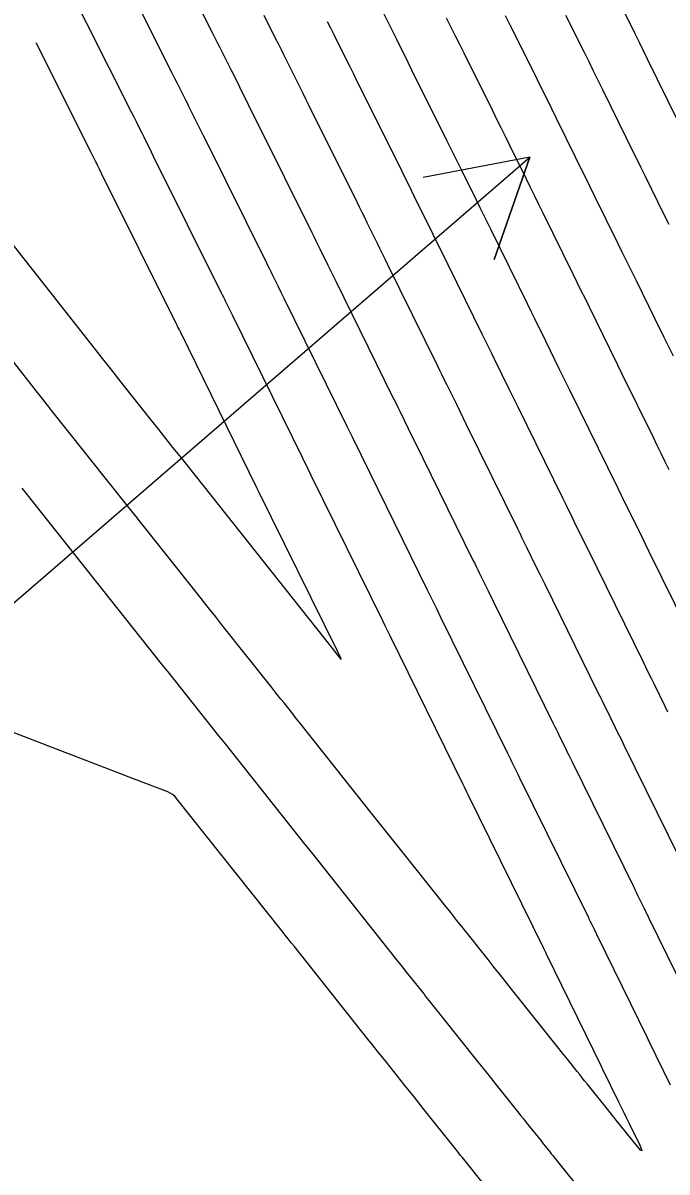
# Model space of a CAD drawing. Extents: x 954385 to 988206, y 1868364 to 1924553.
# Drawn here: x 957216.7 to 957252.4, y 1920795.3 to 1920858.8 of the extents above; entities that cross this region are included whole.
import ezdxf

# ---------------------------------------------------------------- set-up
doc = ezdxf.new("R2010")
doc.units = 0
for name, color, linetype in [('26', 7, 'Continuous'), ('6', 7, 'Continuous'), ('7', 7, 'Continuous')]:
    doc.layers.add(name, color=color, linetype=linetype)

msp = doc.modelspace()

# ---------------------------------------------------------------- linework, layer by layer
at = {"layer": '26'}
msp.add_lwpolyline([(957207.131, 1920818.928), (957244.787, 1920851.421), (957242.813, 1920845.755), (957244.787, 1920851.421), (957238.893, 1920850.298)], dxfattribs=at)
at = {"layer": '6'}
for points in [[(957253.067, 1920812.653), (957250.012, 1920818.868), (957249.891, 1920819.114), (957249.77, 1920819.36), (957249.649, 1920819.606), (957249.528, 1920819.851), (957249.045, 1920820.835), (957248.924, 1920821.081), (957248.803, 1920821.326), (957248.682, 1920821.572), (957248.562, 1920821.818), (957245.636, 1920827.768), (957245.383, 1920828.282), (957245.13, 1920828.796), (957244.624, 1920829.824), (957244.498, 1920830.081), (957244.372, 1920830.339), (957244.245, 1920830.596), (957244.119, 1920830.853), (957241.271, 1920836.645), (957240.739, 1920837.727), (957240.207, 1920838.81), (957240.074, 1920839.08), (957239.941, 1920839.351), (957239.808, 1920839.621), (957239.675, 1920839.892), (957236.917, 1920845.496), (957236.776, 1920845.783), (957236.635, 1920846.069), (957236.494, 1920846.356), (957236.353, 1920846.642), (957235.789, 1920847.788), (957235.648, 1920848.075), (957235.507, 1920848.361), (957235.365, 1920848.647), (957235.223, 1920848.934), (957232.538, 1920854.334), (957232.388, 1920854.635), (957232.238, 1920854.937), (957232.088, 1920855.239), (957231.938, 1920855.54), (957231.338, 1920856.747), (957231.188, 1920857.048), (957231.037, 1920857.35), (957230.887, 1920857.651), (957230.736, 1920857.952), (957230.083, 1920859.253)], [(957246.765, 1920859.284), (957247.79, 1920857.222), (957248.046, 1920856.706), (957248.302, 1920856.19), (957248.557, 1920855.674), (957248.811, 1920855.157), (957250.126, 1920852.484), (957250.387, 1920851.954), (957250.648, 1920851.423), (957250.909, 1920850.893), (957251.17, 1920850.362), (957252.214, 1920848.24), (957252.475, 1920847.71)]]:
    msp.add_lwpolyline(points, dxfattribs=at)
at = {"layer": '7'}
for points in [[(957224.248, 1920864.211), (957227.21, 1920858.312), (957227.337, 1920858.059), (957227.464, 1920857.806), (957227.591, 1920857.554), (957227.718, 1920857.301), (957228.238, 1920856.264), (957228.358, 1920856.024), (957228.479, 1920855.784), (957228.599, 1920855.544), (957228.718, 1920855.304), (957229.196, 1920854.342), (957229.316, 1920854.102), (957229.436, 1920853.861), (957229.555, 1920853.621), (957229.675, 1920853.38), (957232.726, 1920847.244), (957232.837, 1920847.02), (957232.948, 1920846.796), (957233.059, 1920846.571), (957233.17, 1920846.346), (957233.612, 1920845.448), (957233.722, 1920845.223), (957233.833, 1920844.998), (957233.943, 1920844.774), (957234.054, 1920844.549), (957237.177, 1920838.201), (957237.279, 1920837.993), (957237.382, 1920837.785), (957237.484, 1920837.577), (957237.586, 1920837.369), (957238.302, 1920835.913), (957238.404, 1920835.705), (957241.623, 1920829.159), (957241.718, 1920828.966), (957241.813, 1920828.773), (957241.908, 1920828.58), (957242.002, 1920828.387), (957242.477, 1920827.421), (957242.762, 1920826.842), (957246.068, 1920820.12), (957246.156, 1920819.94), (957246.244, 1920819.761), (957246.333, 1920819.581), (957246.421, 1920819.402), (957246.774, 1920818.683), (957246.862, 1920818.504), (957246.95, 1920818.324), (957247.039, 1920818.145), (957247.127, 1920817.965), (957250.557, 1920810.988), (957250.616, 1920810.868), (957250.675, 1920810.748), (957250.734, 1920810.628), (957250.792, 1920810.509), (957251.097, 1920809.887), (957251.121, 1920809.838), (957251.145, 1920809.79), (957251.168, 1920809.741), (957251.192, 1920809.693), (957251.286, 1920809.499), (957251.31, 1920809.451), (957251.334, 1920809.403), (957251.357, 1920809.354), (957251.381, 1920809.306), (957253.86, 1920804.246)], [(957252.572, 1920800.077), (957251.784, 1920801.691), (957251.652, 1920801.963), (957251.475, 1920802.324), (957251.431, 1920802.414), (957251.387, 1920802.505), (957251.343, 1920802.595), (957251.299, 1920802.685), (957248.528, 1920808.341), (957248.5, 1920808.397), (957248.473, 1920808.454), (957248.418, 1920808.567), (957248.39, 1920808.623), (957248.362, 1920808.68), (957248.185, 1920809.043), (957248.15, 1920809.113), (957248.116, 1920809.183), (957248.082, 1920809.252), (957248.047, 1920809.322), (957244.242, 1920817.062), (957244.131, 1920817.289), (957244.019, 1920817.515), (957243.797, 1920817.968), (957243.741, 1920818.082), (957243.685, 1920818.195), (957243.63, 1920818.308), (957243.574, 1920818.421), (957239.888, 1920825.916), (957239.634, 1920826.433), (957239.38, 1920826.949), (957239.254, 1920827.207), (957239.127, 1920827.465), (957235.466, 1920834.91), (957234.966, 1920835.928), (957234.894, 1920836.074), (957234.823, 1920836.219), (957234.751, 1920836.365), (957234.68, 1920836.51), (957231.19, 1920843.602), (957231.03, 1920843.927), (957230.87, 1920844.253), (957230.55, 1920844.904), (957230.469, 1920845.067), (957230.389, 1920845.23), (957230.309, 1920845.393), (957230.228, 1920845.555), (957226.811, 1920852.427), (957226.722, 1920852.606), (957226.633, 1920852.785), (957226.544, 1920852.965), (957226.455, 1920853.144), (957226.098, 1920853.86), (957226.009, 1920854.04), (957225.92, 1920854.219), (957225.83, 1920854.398), (957225.74, 1920854.576), (957225.353, 1920855.349), (957225.258, 1920855.537), (957225.163, 1920855.726), (957225.069, 1920855.914), (957224.974, 1920856.102), (957221.625, 1920862.774)], [(957219.001, 1920861.337), (957222.739, 1920853.893), (957222.863, 1920853.645), (957222.988, 1920853.397), (957223.243, 1920852.888), (957223.302, 1920852.771), (957223.361, 1920852.653), (957223.42, 1920852.535), (957223.478, 1920852.417), (957223.713, 1920851.946), (957223.83, 1920851.71), (957223.947, 1920851.474), (957227.73, 1920843.866), (957227.78, 1920843.765), (957227.83, 1920843.664), (957227.88, 1920843.563), (957227.93, 1920843.462), (957228.178, 1920842.958), (957228.327, 1920842.655), (957232.182, 1920834.819), (957232.264, 1920834.654), (957232.345, 1920834.488), (957232.671, 1920833.825), (957236.631, 1920825.772), (957236.759, 1920825.511), (957237.015, 1920824.99), (957241.08, 1920816.723), (957241.149, 1920816.582), (957241.288, 1920816.3), (957241.357, 1920816.159), (957245.537, 1920807.657), (957245.577, 1920807.577), (957245.636, 1920807.457), (957245.671, 1920807.384), (957245.675, 1920807.376), (957248.738, 1920801.125), (957248.764, 1920801.071), (957248.817, 1920800.962), (957249.701, 1920799.15), (957249.848, 1920798.85), (957249.994, 1920798.549), (957250.141, 1920798.249), (957250.288, 1920797.949), (957250.874, 1920796.748), (957250.976, 1920796.517), (957250.989, 1920796.427), (957250.913, 1920796.478), (957250.748, 1920796.668), (957249.494, 1920798.229), (957249.449, 1920798.284), (957249.405, 1920798.339), (957249.251, 1920798.532), (957249.229, 1920798.56), (957247.96, 1920800.143), (957247.823, 1920800.313), (957247.687, 1920800.483), (957247.551, 1920800.653), (957247.415, 1920800.824), (957246.871, 1920801.505), (957246.599, 1920801.846), (957246.327, 1920802.187), (957243.854, 1920805.287), (957243.509, 1920805.72), (957243.164, 1920806.153), (957242.819, 1920806.586), (957242.474, 1920807.019), (957241.097, 1920808.752), (957240.752, 1920809.186), (957240.408, 1920809.619), (957240.063, 1920810.052), (957239.718, 1920810.485), (957237.77, 1920812.933), (957237.331, 1920813.486), (957236.891, 1920814.038), (957236.452, 1920814.591), (957236.013, 1920815.143), (957232.061, 1920820.113), (957231.962, 1920820.238), (957231.863, 1920820.363), (957231.764, 1920820.487), (957231.664, 1920820.612), (957231.182, 1920821.219), (957231.014, 1920821.431), (957230.733, 1920821.784), (957230.621, 1920821.925), (957230.509, 1920822.066), (957227.742, 1920825.55), (957227.403, 1920825.976), (957227.065, 1920826.403), (957226.726, 1920826.829), (957226.387, 1920827.256), (957223.386, 1920831.03), (957223.224, 1920831.233), (957223.063, 1920831.435), (957222.902, 1920831.638), (957222.741, 1920831.841), (957221.351, 1920833.592), (957221.065, 1920833.951), (957220.78, 1920834.31), (957220.495, 1920834.67), (957220.209, 1920835.029), (957218.263, 1920837.479), (957218.174, 1920837.591), (957218.086, 1920837.703), (957217.997, 1920837.815), (957217.909, 1920837.927), (957217.468, 1920838.489), (957217.203, 1920838.826), (957212.427, 1920844.906)], [(957252.989, 1920853.432), (957251.31, 1920856.845), (957251.086, 1920857.301), (957250.861, 1920857.756), (957250.636, 1920858.21), (957250.41, 1920858.665), (957249.506, 1920860.483)], [(957253.549, 1920825.215), (957251.383, 1920829.619), (957251.194, 1920830.004), (957251.005, 1920830.389), (957250.815, 1920830.774), (957250.626, 1920831.16), (957249.868, 1920832.7), (957249.679, 1920833.085), (957249.49, 1920833.47), (957249.3, 1920833.855), (957249.111, 1920834.24), (957247.004, 1920838.525), (957246.421, 1920839.712), (957245.448, 1920841.691), (957245.253, 1920842.087), (957245.059, 1920842.482), (957244.864, 1920842.878), (957244.669, 1920843.273), (957242.644, 1920847.39), (957242.442, 1920847.801), (957242.24, 1920848.211), (957242.038, 1920848.621), (957241.837, 1920849.031), (957241.029, 1920850.673), (957240.827, 1920851.083), (957240.625, 1920851.493), (957240.422, 1920851.902), (957240.219, 1920852.312), (957238.266, 1920856.24), (957238.055, 1920856.664), (957237.844, 1920857.088), (957237.633, 1920857.513), (957237.422, 1920857.937), (957236.578, 1920859.633)], [(957240.164, 1920859.135), (957240.405, 1920858.65), (957240.646, 1920858.164), (957240.888, 1920857.679), (957241.129, 1920857.193), (957242.716, 1920854.001), (957242.95, 1920853.53), (957243.184, 1920853.058), (957243.417, 1920852.587), (957243.649, 1920852.115), (957244.578, 1920850.226), (957244.81, 1920849.754), (957245.043, 1920849.282), (957245.275, 1920848.81), (957245.507, 1920848.337), (957247.167, 1920844.964), (957247.392, 1920844.506), (957247.618, 1920844.048), (957247.843, 1920843.59), (957248.068, 1920843.131), (957249.195, 1920840.84), (957249.645, 1920839.924), (957249.871, 1920839.465), (957251.607, 1920835.934), (957251.828, 1920835.485), (957252.049, 1920835.036), (957252.269, 1920834.587), (957252.49, 1920834.138)], [(957252.737, 1920840.406), (957252.225, 1920841.447), (957251.713, 1920842.489), (957250.689, 1920844.572), (957250.433, 1920845.093), (957250.177, 1920845.614), (957249.921, 1920846.134), (957249.664, 1920846.655), (957248.371, 1920849.285), (957248.108, 1920849.819), (957247.845, 1920850.353), (957247.583, 1920850.887), (957247.32, 1920851.421), (957246.269, 1920853.557), (957246.006, 1920854.091), (957245.743, 1920854.624), (957245.479, 1920855.157), (957245.214, 1920855.69), (957243.993, 1920858.146), (957243.721, 1920858.693), (957243.449, 1920859.24)], [(957252.436, 1920820.707), (957252.283, 1920821.02), (957251.669, 1920822.268), (957251.516, 1920822.58), (957251.362, 1920822.892), (957251.209, 1920823.204), (957251.055, 1920823.516), (957248.51, 1920828.693), (957248.194, 1920829.336), (957247.878, 1920829.978), (957247.246, 1920831.262), (957247.088, 1920831.583), (957246.931, 1920831.904), (957246.773, 1920832.225), (957246.615, 1920832.547), (957244.138, 1920837.585), (957243.646, 1920838.585), (957242.827, 1920840.25), (957242.664, 1920840.583), (957242.5, 1920840.916), (957242.336, 1920841.25), (957242.172, 1920841.583), (957239.781, 1920846.443), (957239.609, 1920846.792), (957239.438, 1920847.14), (957239.266, 1920847.488), (957239.095, 1920847.837), (957238.409, 1920849.231), (957238.238, 1920849.579), (957238.066, 1920849.927), (957237.894, 1920850.275), (957237.721, 1920850.623), (957235.402, 1920855.287), (957235.221, 1920855.65), (957235.041, 1920856.013), (957234.861, 1920856.376), (957234.68, 1920856.738), (957233.958, 1920858.19), (957233.777, 1920858.553), (957233.596, 1920858.916)], [(957215.64, 1920847.244), (957220.72, 1920840.778), (957221.109, 1920840.283), (957221.498, 1920839.79), (957221.888, 1920839.297), (957222.279, 1920838.804), (957223.843, 1920836.835), (957224.234, 1920836.343), (957224.626, 1920835.851), (957225.017, 1920835.358), (957225.408, 1920834.866), (957233.829, 1920824.272), (957233.911, 1920824.168), (957234.034, 1920824.013), (957234.075, 1920823.962), (957234.295, 1920823.685), (957234.329, 1920823.646), (957234.344, 1920823.635), (957234.341, 1920823.654), (957234.32, 1920823.7), (957234.134, 1920824.078), (957229.775, 1920832.946), (957229.685, 1920833.129), (957225.464, 1920841.708), (957225.387, 1920841.864), (957225.31, 1920842.02), (957225.291, 1920842.059), (957225.271, 1920842.099), (957225.252, 1920842.138), (957225.233, 1920842.177), (957221.084, 1920850.521), (957220.971, 1920850.747), (957220.858, 1920850.974), (957220.83, 1920851.031), (957220.802, 1920851.087), (957220.774, 1920851.144), (957220.745, 1920851.2), (957220.563, 1920851.564), (957220.503, 1920851.683), (957217.461, 1920857.742)], [(957216.661, 1920833.111), (957216.882, 1920832.833), (957223.685, 1920824.275), (957224.037, 1920823.831), (957224.39, 1920823.388), (957224.742, 1920822.944), (957225.095, 1920822.5), (957226.505, 1920820.726), (957226.857, 1920820.282), (957227.21, 1920819.838), (957227.562, 1920819.395), (957227.915, 1920818.951), (957232.054, 1920813.746), (957232.339, 1920813.387), (957232.624, 1920813.028), (957237.414, 1920807.004), (957237.575, 1920806.802), (957237.735, 1920806.6), (957237.896, 1920806.397), (957238.057, 1920806.195), (957238.84, 1920805.21), (957238.931, 1920805.096), (957239.022, 1920804.981), (957239.113, 1920804.866), (957239.204, 1920804.752), (957239.569, 1920804.294), (957239.66, 1920804.179), (957239.751, 1920804.065), (957239.842, 1920803.95), (957239.934, 1920803.836), (957241.889, 1920801.385), (957242.128, 1920801.086), (957242.367, 1920800.787), (957242.605, 1920800.488), (957242.844, 1920800.189), (957243.962, 1920798.788), (957244.119, 1920798.592), (957244.276, 1920798.395), (957244.433, 1920798.199), (957244.59, 1920798.003), (957245.408, 1920796.983), (957245.534, 1920796.826), (957245.66, 1920796.669), (957245.913, 1920796.354), (957245.976, 1920796.275), (957246.039, 1920796.196), (957246.102, 1920796.118), (957246.166, 1920796.039), (957247.97, 1920793.792)], [(957242.379, 1920794.417), (957241.056, 1920796.067), (957240.96, 1920796.187), (957240.864, 1920796.307), (957240.767, 1920796.428), (957240.671, 1920796.548), (957238.891, 1920798.779), (957238.636, 1920799.099), (957238.381, 1920799.418), (957238.126, 1920799.738), (957237.871, 1920800.058), (957236.85, 1920801.338), (957236.595, 1920801.658), (957236.34, 1920801.978), (957236.085, 1920802.298), (957235.83, 1920802.618), (957231.754, 1920807.742), (957231.585, 1920807.954), (957231.416, 1920808.166), (957231.248, 1920808.378), (957231.079, 1920808.59), (957225.237, 1920815.938), (957225.132, 1920816.055), (957225.014, 1920816.154), (957224.884, 1920816.236), (957224.741, 1920816.301), (957222.99, 1920816.972), (957222.847, 1920817.026), (957222.704, 1920817.081), (957222.561, 1920817.136), (957222.418, 1920817.191), (957213.446, 1920820.641)]]:
    msp.add_lwpolyline(points, dxfattribs=at)

doc.saveas('drawing.dxf')
